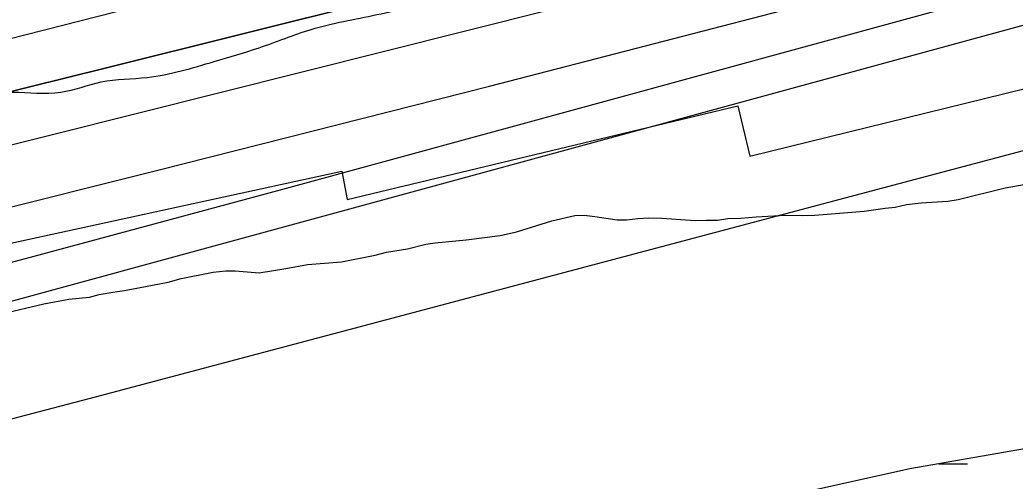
# Model space of a CAD drawing. Extents: x 3281947 to 3319794, y 715894 to 741249.
# Drawn here: x 3303734.2 to 3304092.3, y 728042.6 to 728208.5 of the extents above; entities that cross this region are included whole.
import ezdxf

# ---------------------------------------------------------------- set-up
doc = ezdxf.new("R2010")
doc.units = 0
for name, color, linetype in [('V-RIVR-EDGE', 7, 'Continuous'), ('V-RRAP-RVMT', 7, 'Continuous'), ('V-SITE-VEGE', 7, 'Continuous'), ('V-TOPO-DPTH', 7, 'Continuous'), ('V-TOPO-MAJR', 7, 'Continuous'), ('V-TOPO-MINR', 7, 'Continuous'), ('V-TOPO-WATR', 7, 'Continuous'), ('V-WETL-SWMP', 7, 'Continuous')]:
    doc.layers.add(name, color=color, linetype=linetype)

msp = doc.modelspace()

# ---------------------------------------------------------------- linework, layer by layer
at = {"layer": 'V-RIVR-EDGE'}
msp.add_spline([(3301653.45, 727714.35), (3301683.68, 727711.74), (3301710.61, 727709.6), (3301722.63, 727709.57), (3301720.99, 727717.04), (3301721.41, 727719.53), (3301729.29, 727721.16), (3301733.02, 727721.15), (3301733.01, 727717.42), (3301734.25, 727715.35), (3301737.57, 727714.93), (3301747.1, 727715.73), (3301754.98, 727717.37), (3301764.94, 727719.83), (3301783.62, 727731.39), (3301793.16, 727737.17), (3301798.56, 727742.13), (3301810.18, 727745.83), (3301828.01, 727750.35), (3301854.55, 727752.77), (3301881.5, 727756.85), (3301926.69, 727762.54), (3301981.01, 727770.69), (3301997.59, 727771.07), (3302029.1, 727777.21), (3302060.61, 727780.44), (3302081.33, 727779.56), (3302119.46, 727777.4), (3302147.65, 727777.74), (3302187.03, 727780.96), (3302220.62, 727786.27), (3302248.8, 727786.61), (3302265.79, 727784.91), (3302280.3, 727783.63), (3302297.7, 727780.27), (3302314.27, 727778.16), (3302327.12, 727777.3), (3302349.09, 727778.49), (3302363.61, 727783.01), (3302380.61, 727787.11), (3302393.88, 727789.15), (3302410.46, 727791.6), (3302417.93, 727795.31), (3302432.87, 727802.32), (3302442.43, 727810.17), (3302456.54, 727817.6), (3302480.19, 727830.39), (3302498.46, 727840.29), (3302509.25, 727847.73), (3302517.55, 727852.68), (3302533.32, 727860.1), (3302551.99, 727867.1), (3302581.03, 727877.81), (3302610.07, 727889.34), (3302630.4, 727897.16), (3302660.28, 727909.94), (3302690.56, 727922.3), (3302701.76, 727923.51), (3302718.75, 727920.99), (3302742.78, 727918.85), (3302762.25, 727913.83), (3302778, 727912.13), (3302791.26, 727912.1), (3302814.89, 727913.7), (3302822.78, 727918.66), (3302849.75, 727931.02), (3302875.06, 727942.98), (3302898.71, 727954.11), (3302933.56, 727964.39), (3302954.29, 727966.83), (3302973.76, 727965.12), (3302991.17, 727965.49), (3303002.36, 727965.46), (3303010.66, 727966.69), (3303022.27, 727968.32), (3303024.76, 727972.04), (3303024.78, 727978.26), (3303028.93, 727980.73), (3303041.36, 727981.12), (3303048.42, 727983.59), (3303059.21, 727989.78), (3303070.82, 727990.99), (3303081.18, 727990.55), (3303094.01, 727985.55), (3303108.09, 727976.81), (3303118.42, 727965.18), (3303128.35, 727960.18), (3303140.37, 727958.08), (3303149.5, 727961.37), (3303158.62, 727964.66), (3303179.37, 727974.14), (3303198.46, 727985.29), (3303210.08, 727988.99), (3303222.1, 727989.79), (3303228.33, 727993.09), (3303237.88, 728002.18), (3303253.66, 728012.92), (3303261.14, 728022.44), (3303277.78, 728045.61), (3303289, 728058.43), (3303293.58, 728066.71), (3303293.59, 728071.27), (3303299.41, 728077.47), (3303308.96, 728085.32), (3303317.68, 728089.03), (3303328.45, 728088.17), (3303337.98, 728086.49), (3303344.63, 728094.76), (3303350.46, 728104.28), (3303359.18, 728109.65), (3303383.23, 728116.64), (3303397.75, 728118.67), (3303430.93, 728129.37), (3303442.54, 728130.58), (3303454.56, 728130.14), (3303460.78, 728130.95), (3303474.47, 728136.31), (3303501.86, 728150.33), (3303526.34, 728161.46), (3303538.37, 728163.09), (3303555.36, 728163.88), (3303564.48, 728164.68), (3303571.11, 728164.67), (3303588.52, 728162.97), (3303604.68, 728162.51), (3303620.43, 728163.3), (3303641.59, 728168.64), (3303658.17, 728171.91), (3303669.36, 728171.88), (3303681.8, 728171.03), (3303693.82, 728173.9), (3303707.93, 728178.84), (3303720.37, 728181.71), (3303731.56, 728182.51), (3303748.97, 728182.46), (3303763.49, 728186.16), (3303780.07, 728187.78), (3303804.13, 728193.52), (3303820.3, 728198.45), (3303838.97, 728205.04), (3303862.61, 728210.37), (3303887.9, 728214.87), (3303907.38, 728213.99), (3303922.3, 728213.54), (3303943.86, 728215.56), (3303957.54, 728215.94), (3303974.95, 728215.06), (3303996.91, 728212.94), (3304008.11, 728215.4), (3304023.45, 728217.85), (3304030.5, 728219.9), (3304048.74, 728220.27), (3304065.32, 728220.23), (3304092.28, 728229.7)], degree=3, dxfattribs=at)
at = {"layer": 'V-RRAP-RVMT'}
msp.add_lwpolyline([(3303581.33, 728107.82), (3303582.8, 728099.48), (3303711.53, 728124.02), (3303850, 728154.04), (3303851.99, 728143.82), (3303992.52, 728177.51), (3303996.87, 728159.42), (3304257.93, 728223.78), (3304254.56, 728236.48), (3304375.94, 728266.87), (3304375.2, 728270.28), (3304623.95, 728340.02), (3304625.51, 728334.65), (3304766.76, 728376.64), (3304760.89, 728395.98), (3304886.92, 728435.05), (3304880.71, 728455.63), (3305009.41, 728498.27)], dxfattribs=at)
at = {"layer": 'V-SITE-VEGE'}
for points in [[(3303906.98, 728130.87), (3303912.87, 728132.19), (3303925.64, 728136.19), (3303933.88, 728138.07), (3303937.21, 728138.24), (3303941.13, 728137.81), (3303949.15, 728136.57), (3303952.48, 728136.54), (3303956.6, 728137.09), (3303960.52, 728137.25), (3303965.22, 728137.2), (3303977.16, 728136.31), (3303981.08, 728136.47), (3303985.19, 728136.44), (3303988.92, 728136.99), (3303993.63, 728137.14), (3303999.12, 728137.68), (3304009.7, 728138.18), (3304015.97, 728138.12), (3304020.28, 728138.28), (3304037.92, 728139.69), (3304045.57, 728140.79), (3304049.1, 728141.15), (3304053.23, 728142.09), (3304058.52, 728142.63), (3304068.13, 728143.33), (3304071.85, 728143.89), (3304088.74, 728148.04), (3304098.35, 728149.72)], [(3303727.66, 728102.71), (3303742.78, 728106.29), (3303751.81, 728107.97), (3303759.26, 728108.69), (3303762.8, 728109.64), (3303767.7, 728110.58), (3303771.82, 728111.13), (3303787.52, 728114.12), (3303792.23, 728115.45), (3303803.81, 728117.69), (3303808.32, 728118.24), (3303811.65, 728118.21), (3303820.27, 728117.55), (3303829.88, 728119.03), (3303837.73, 728120.52), (3303849.89, 728121.39), (3303862.05, 728123.83), (3303866.18, 728124.97), (3303873.63, 728126.08), (3303880.31, 728127.78), (3303883.64, 728128.34), (3303894.82, 728129.41), (3303906.98, 728130.87)]]:
    msp.add_lwpolyline(points, dxfattribs=at)
at = {"layer": 'V-TOPO-DPTH'}
for points in [[(3303324.08, 728039.32), (3303784.38, 728154.51), (3303903.21, 728184.66), (3304021.9, 728215.33), (3304140.38, 728246.79), (3304258.73, 728278.76), (3304479.75, 728339.25), (3304487.47, 728341.44), (3304495.15, 728343.74), (3304502.79, 728346.19), (3304510.39, 728348.75), (3304597.8, 728379.09), (3304648.94, 728397.26), (3304699.9, 728415.93), (3304750.58, 728435.35), (3304801.07, 728455.27), (3305453.43, 728718.18), (3306046.22, 728941.1), (3306309.98, 729049.03), (3306373.91, 729075.74)], [(3303277.49, 728070.33), (3303765.42, 728191.24), (3303862.1, 728215.32), (3303958.74, 728239.54), (3304055.33, 728263.98), (3304151.88, 728288.56), (3304273.86, 728319.77), (3304309.31, 728329.15), (3304344.65, 728338.9), (3304379.84, 728349.22), (3304414.91, 728359.91), (3304449.78, 728371.23), (3304484.49, 728383.01), (3304518.97, 728395.48), (3304553.28, 728408.41), (3304973.97, 728571.71)], [(3304973.97, 728571.71), (3304553.28, 728408.41), (3304518.97, 728395.48), (3304484.49, 728383.01), (3304449.78, 728371.23), (3304414.91, 728359.91), (3304379.84, 728349.22), (3304344.65, 728338.9), (3304309.31, 728329.15), (3304273.86, 728319.77), (3304151.88, 728288.56), (3304055.33, 728263.98), (3303958.74, 728239.54), (3303862.1, 728215.32), (3303765.42, 728191.24), (3303277.49, 728070.33)]]:
    msp.add_lwpolyline(points, dxfattribs=at)
at = {"layer": 'V-TOPO-MAJR'}
msp.add_lwpolyline([(3303305.68, 727961.42), (3303439.71, 727992.67), (3303520.35, 728011.86), (3303600.87, 728031.54), (3303681.21, 728051.96), (3303761.43, 728072.86), (3304116.54, 728167.12), (3304183.26, 728185.4), (3304249.78, 728204.38), (3304316, 728224.4), (3304382, 728245.12), (3304442.43, 728264.62), (3304477.99, 728276.36), (3304513.43, 728288.42), (3304548.71, 728300.96), (3304583.87, 728313.82), (3305112.25, 728511.22)], dxfattribs=at)
at = {"layer": 'V-TOPO-MINR'}
for points in [[(3303324.08, 728039.32), (3303784.38, 728154.51), (3303903.21, 728184.66), (3304021.9, 728215.33), (3304140.38, 728246.79), (3304258.73, 728278.76), (3304479.75, 728339.25), (3304487.47, 728341.44), (3304495.15, 728343.74), (3304502.79, 728346.19), (3304510.39, 728348.75), (3304597.8, 728379.09), (3304648.94, 728397.26), (3304699.9, 728415.93), (3304750.58, 728435.35), (3304801.07, 728455.27), (3305453.43, 728718.18), (3306046.22, 728941.1), (3306309.98, 729049.03), (3306373.91, 729075.74)], [(3303300.03, 728055.36), (3304370.87, 728324.16), (3304390.95, 728329.28), (3304411.02, 728334.47), (3304431.04, 728339.8), (3304451.05, 728345.22), (3304488.45, 728355.48), (3304489.74, 728355.84), (3304491.02, 728356.22), (3304492.29, 728356.63), (3304493.55, 728357.06), (3304508.13, 728362.12), (3304516.65, 728365.14), (3304525.15, 728368.25), (3304533.6, 728371.49), (3304542.01, 728374.8), (3304589.4, 728393.87), (3304621.5, 728406.77), (3304653.59, 728419.66), (3304685.7, 728432.53), (3304717.81, 728445.39), (3305216.29, 728644.84)], [(3303260.07, 728081.96), (3304003.56, 728271.3), (3304083.31, 728292.17), (3304162.87, 728313.73), (3304242.14, 728336.33), (3304321.22, 728359.62), (3304430.81, 728392.68), (3304454.87, 728400.19), (3304478.83, 728408.02), (3304502.64, 728416.3), (3304526.34, 728424.89), (3304724.2, 728498.79), (3304843.23, 728543.47), (3304962.16, 728588.4)], [(3303331.17, 728019.03), (3303457.85, 728050.64), (3303550.78, 728074.15), (3303643.59, 728098.07), (3303736.25, 728122.61), (3303828.79, 728147.57), (3304471.05, 728323.03), (3304485.2, 728327.05), (3304499.28, 728331.26), (3304513.28, 728335.75), (3304527.23, 728340.43), (3304688.24, 728396.26), (3304782.41, 728429.63), (3304876.27, 728463.85), (3304969.65, 728499.33)], [(3303275.06, 727983.01), (3304462.34, 728306.83), (3304482.92, 728312.67), (3304503.42, 728318.78), (3304523.78, 728325.3), (3304544.06, 728332.1), (3304844.26, 728436.1), (3304949.48, 728473.28)]]:
    msp.add_lwpolyline(points, dxfattribs=at)
at = {"layer": 'V-TOPO-WATR'}
msp.add_lwpolyline([(3303277.49, 728070.33), (3303765.42, 728191.24), (3303862.1, 728215.32), (3303958.74, 728239.54), (3304055.33, 728263.98), (3304151.88, 728288.56), (3304273.86, 728319.77), (3304309.31, 728329.15), (3304344.65, 728338.9), (3304379.84, 728349.22), (3304414.91, 728359.91), (3304449.78, 728371.23), (3304484.49, 728383.01), (3304518.97, 728395.48), (3304553.28, 728408.41), (3304973.97, 728571.71)], dxfattribs=at)
at = {"layer": 'V-WETL-SWMP'}
msp.add_line((3304064.82, 728048.84), (3304075.17, 728048.84), dxfattribs=at)
msp.add_lwpolyline([(3304896.09, 728277.68), (3304866.03, 728267.65), (3304755.8, 728217.51), (3304605.49, 728147.31), (3304284.83, 728087.14), (3304054.36, 728047.02), (3303783.8, 727986.85), (3303603.43, 727936.71), (3303423.06, 727866.51), (3303202.6, 727826.39)], dxfattribs=at)

doc.saveas('drawing.dxf')
